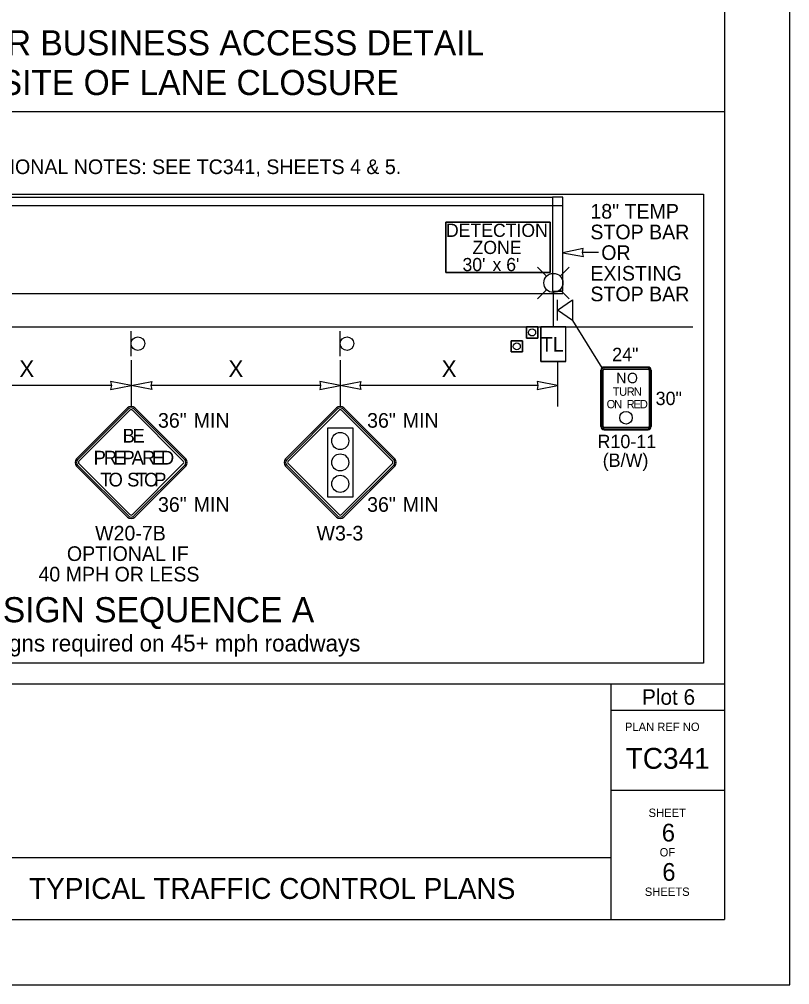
# Model space of a CAD drawing. Extents: x 99977 to 100176, y 99905 to 100011.
# Drawn here: x 100112.379 to 100116.062, y 99999.687 to 100004.304 of the extents above; entities that cross this region are included whole.
import ezdxf

# ---------------------------------------------------------------- set-up
doc = ezdxf.new("R2010")
doc.units = 0
for name, color, linetype in [('Default', 7, 'Continuous'), ('RD_ED_ShoulderPavedEdge', 7, 'Continuous'), ('RD_MK_LineDblYellowCenter', 7, 'Continuous'), ('RD_MK_LineEdgeWhite', 7, 'Continuous'), ('SH_DE_DetailHeading2Text', 7, 'Continuous'), ('SH_GI_GeneralNotesBodyText', 7, 'Continuous'), ('SH_GI_PlotLimits', 7, 'Continuous'), ('SH_GI_SheetBorder', 7, 'Continuous'), ('SH_GI_SheetLocationText', 7, 'Continuous'), ('SH_GI_SheetTextInCells', 7, 'Continuous'), ('SH_GI_TitleBlockText', 7, 'Continuous'), ('TR_SN_ConstructionSigns', 7, 'Continuous'), ('TR_WZ_PortableLightStandard', 7, 'Continuous'), ('TR_WZ_PortableSignMountBlk-Wht', 7, 'Continuous'), ('TR_WZ_Sign', 7, 'Continuous'), ('TR_WZ_TrafficCone', 7, 'Continuous'), ('TR_WZ_WorkZoneDetails', 7, 'Continuous'), ('TR_WZ_WorkZoneTextCurrent', 7, 'Continuous')]:
    doc.layers.add(name, color=color, linetype=linetype)

msp = doc.modelspace()

# ---------------------------------------------------------------- linework, layer by layer
at = {"layer": 'Default'}
for p, q in [((100113.8959, 100002.4462), (100113.6523, 100002.2026)), ((100114.1743, 100002.2026), (100113.9307, 100002.4462)), ((100113.6523, 100002.1678), (100113.8959, 100001.9241)), ((100113.9307, 100001.9241), (100114.1743, 100002.1678))]:
    msp.add_line(p, q, dxfattribs=at)
msp.add_circle((100115.28, 100002.3989), 0.03, dxfattribs=at)
for centre, start, end in [((100113.9133, 100002.4288), 45, 135), ((100113.6697, 100002.1852), 135, 225), ((100114.1569, 100002.1852), 315, 45), ((100113.9133, 100001.9415), 225, 315)]:
    msp.add_arc(centre, 0.0246, start, end, dxfattribs=at)
at = {"layer": 'RD_ED_ShoulderPavedEdge'}
msp.add_line((100110.65, 100002.8334), (100115.6, 100002.8334), dxfattribs=at)
at = {"layer": 'RD_MK_LineDblYellowCenter'}
for p, q in [((100110.65, 100003.4534), (100114.9276, 100003.4534)), ((100110.65, 100003.4134), (100114.9776, 100003.4134))]:
    msp.add_line(p, q, dxfattribs=at)
at = {"layer": 'RD_MK_LineEdgeWhite'}
msp.add_line((100110.65, 100002.9934), (100114.9776, 100002.9934), dxfattribs=at)
at = {"layer": 'SH_GI_PlotLimits'}
msp.add_lwpolyline([(100099.0625, 99999.6875), (100116.0625, 99999.6875), (100116.0625, 100010.6875), (100099.0625, 100010.6875)], close=True, dxfattribs=at)
at = {"layer": 'SH_GI_SheetBorder'}
for p, q in [((100115.75, 100010.375), (100115.75, 100000)), ((100100, 100001.1259), (100115.75, 100001.1259)), ((100115.2079, 100001.1259), (100115.2079, 100000)), ((100115.2079, 100001.0008), (100115.75, 100001.0008)), ((100115.2079, 100000.6176), (100115.75, 100000.6176)), ((100112.2055, 100000.2955), (100115.2079, 100000.2955)), ((100100, 100000), (100115.75, 100000))]:
    msp.add_line(p, q, dxfattribs=at)
at = {"layer": 'TR_SN_ConstructionSigns'}
for p, q in [((100115.16, 100002.6264), (100115.16, 100002.3564)), ((100115.16, 100002.3564), (100115.16, 100002.6264)), ((100115.16, 100002.6264), (100115.16, 100002.3564)), ((100115.16, 100002.3564), (100115.16, 100002.6264)), ((100115.1637, 100002.6264), (100115.1637, 100002.3564)), ((100115.17, 100002.3564), (100115.17, 100002.6264)), ((100115.385, 100002.6414), (100115.175, 100002.6414)), ((100115.175, 100002.6414), (100115.385, 100002.6414)), ((100115.385, 100002.6414), (100115.175, 100002.6414)), ((100115.175, 100002.6414), (100115.385, 100002.6414)), ((100115.385, 100002.6376), (100115.175, 100002.6376)), ((100115.175, 100002.6314), (100115.385, 100002.6314)), ((100115.39, 100002.6264), (100115.39, 100002.3564)), ((100115.3962, 100002.3564), (100115.3962, 100002.6264)), ((100115.4, 100002.3564), (100115.4, 100002.6264)), ((100115.4, 100002.6264), (100115.4, 100002.3564)), ((100115.4, 100002.3564), (100115.4, 100002.6264)), ((100115.4, 100002.6264), (100115.4, 100002.3564)), ((100112.8959, 100002.4462), (100112.6523, 100002.2026)), ((100112.6523, 100002.2026), (100112.8959, 100002.4462)), ((100112.9007, 100002.4413), (100112.6571, 100002.1977)), ((100113.1695, 100002.1977), (100112.9258, 100002.4413)), ((100113.1743, 100002.2026), (100112.9307, 100002.4462)), ((100112.9307, 100002.4462), (100113.1743, 100002.2026)), ((100113.6523, 100002.2026), (100113.8959, 100002.4462)), ((100113.9007, 100002.4413), (100113.6571, 100002.1977)), ((100114.1695, 100002.1977), (100113.9258, 100002.4413)), ((100113.9307, 100002.4462), (100114.1743, 100002.2026)), ((100112.6639, 100002.191), (100112.9075, 100002.4346)), ((100112.9191, 100002.4346), (100113.1627, 100002.191)), ((100113.6639, 100002.191), (100113.9075, 100002.4346)), ((100113.9191, 100002.4346), (100114.1627, 100002.191)), ((100113.9748, 100002.3492), (100113.8518, 100002.3492)), ((100113.8518, 100002.3492), (100113.8518, 100002.0211)), ((100113.9748, 100002.0211), (100113.9748, 100002.3492)), ((100115.385, 100002.3514), (100115.175, 100002.3514)), ((100115.175, 100002.3451), (100115.385, 100002.3451)), ((100115.175, 100002.3414), (100115.385, 100002.3414)), ((100115.385, 100002.3414), (100115.175, 100002.3414)), ((100115.175, 100002.3414), (100115.385, 100002.3414)), ((100115.385, 100002.3414), (100115.175, 100002.3414)), ((100112.6523, 100002.1678), (100112.8959, 100001.9241)), ((100112.8959, 100001.9241), (100112.6523, 100002.1678)), ((100112.6571, 100002.1726), (100112.9007, 100001.929)), ((100112.9075, 100001.9357), (100112.6639, 100002.1794)), ((100113.1627, 100002.1794), (100112.9191, 100001.9357)), ((100112.9258, 100001.929), (100113.1695, 100002.1726)), ((100112.9307, 100001.9241), (100113.1743, 100002.1678)), ((100113.1743, 100002.1678), (100112.9307, 100001.9241)), ((100113.8959, 100001.9241), (100113.6523, 100002.1678)), ((100113.6571, 100002.1726), (100113.9007, 100001.929)), ((100113.9075, 100001.9357), (100113.6639, 100002.1794)), ((100114.1627, 100002.1794), (100113.9191, 100001.9357)), ((100113.9258, 100001.929), (100114.1695, 100002.1726)), ((100114.1743, 100002.1678), (100113.9307, 100001.9241)), ((100113.8518, 100002.0211), (100113.9748, 100002.0211))]:
    msp.add_line(p, q, dxfattribs=at)
for centre in [(100113.9133, 100002.2877), (100113.9133, 100002.2877), (100113.9133, 100002.1852), (100113.9133, 100002.1852), (100113.9133, 100002.0826), (100113.9133, 100002.0826)]:
    msp.add_circle(centre, 0.041, dxfattribs=at)
for centre, radius, start, end in [((100115.175, 100002.6264), 0.015, 90, 180), ((100115.175, 100002.6264), 0.015, 90, 180), ((100115.175, 100002.6264), 0.015, 90, 180), ((100115.175, 100002.6264), 0.015, 90, 180), ((100115.175, 100002.6264), 0.0112, 90, 180), ((100115.175, 100002.6264), 0.005, 90, 180), ((100115.385, 100002.6264), 0.015, 0, 90), ((100115.385, 100002.6264), 0.015, 0, 90), ((100115.385, 100002.6264), 0.015, 0, 90), ((100115.385, 100002.6264), 0.015, 0, 90), ((100115.385, 100002.6264), 0.0112, 0, 90), ((100115.385, 100002.6264), 0.005, 0, 90), ((100112.9133, 100002.4288), 0.0246, 45, 135), ((100112.9133, 100002.4288), 0.0246, 45, 135), ((100112.9133, 100002.4288), 0.0178, 45, 135), ((100113.9133, 100002.4288), 0.0246, 45, 135), ((100113.9133, 100002.4288), 0.0178, 45, 135), ((100112.9133, 100002.4288), 0.0082, 45, 135), ((100113.9133, 100002.4288), 0.0082, 45, 135), ((100115.175, 100002.3564), 0.015, 180, 270), ((100115.175, 100002.3564), 0.015, 180, 270), ((100115.175, 100002.3564), 0.015, 180, 270), ((100115.175, 100002.3564), 0.015, 180, 270), ((100115.175, 100002.3564), 0.0112, 180, 270), ((100115.175, 100002.3564), 0.005, 180, 270), ((100115.385, 100002.3564), 0.015, 270, 0), ((100115.385, 100002.3564), 0.015, 270, 0), ((100115.385, 100002.3564), 0.015, 270, 0), ((100115.385, 100002.3564), 0.0112, 270, 0), ((100115.385, 100002.3564), 0.005, 270, 0), ((100115.385, 100002.3564), 0.015, 270, 0), ((100112.6697, 100002.1852), 0.0246, 135, 225), ((100112.6697, 100002.1852), 0.0246, 135, 225), ((100112.6697, 100002.1852), 0.0178, 135, 225), ((100112.6697, 100002.1852), 0.0082, 135, 225), ((100113.1569, 100002.1852), 0.0082, 315, 45), ((100113.1569, 100002.1852), 0.0178, 315, 45), ((100113.1569, 100002.1852), 0.0246, 315, 45), ((100113.1569, 100002.1852), 0.0246, 315, 45), ((100113.6697, 100002.1852), 0.0246, 135, 225), ((100113.6697, 100002.1852), 0.0178, 135, 225), ((100113.6697, 100002.1852), 0.0082, 135, 225), ((100114.1569, 100002.1852), 0.0082, 315, 45), ((100114.1569, 100002.1852), 0.0178, 315, 45), ((100114.1569, 100002.1852), 0.0246, 315, 45), ((100112.9133, 100001.9415), 0.0082, 225, 315), ((100113.9133, 100001.9415), 0.0082, 225, 315), ((100112.9133, 100001.9415), 0.0246, 225, 315), ((100112.9133, 100001.9415), 0.0246, 225, 315), ((100112.9133, 100001.9415), 0.0178, 225, 315), ((100113.9133, 100001.9415), 0.0246, 225, 315), ((100113.9133, 100001.9415), 0.0178, 225, 315)]:
    msp.add_arc(centre, radius, start, end, dxfattribs=at)
at = {"layer": 'TR_WZ_PortableLightStandard'}
for p, q in [((100114.9002, 100003.0759), (100114.8571, 100003.119)), ((100114.965, 100003.0759), (100115.0079, 100003.119)), ((100114.9002, 100003.0112), (100114.8571, 100002.9681)), ((100114.9326, 100002.8334), (100114.9326, 100002.9978)), ((100114.965, 100003.0112), (100115.0079, 100002.9681)), ((100114.8726, 100002.6674), (100114.8726, 100002.8334)), ((100114.9926, 100002.8334), (100114.8726, 100002.8334)), ((100114.8726, 100002.8334), (100114.8726, 100002.6674)), ((100114.9926, 100002.6674), (100114.9926, 100002.8334)), ((100114.9926, 100002.6674), (100114.9926, 100002.8334)), ((100114.9926, 100002.6674), (100114.8726, 100002.6674))]:
    msp.add_line(p, q, dxfattribs=at)
for points in [[(100114.9926, 100002.8334), (100114.9326, 100002.8334), (100114.8726, 100002.8334)], [(100114.8726, 100002.6674), (100114.9326, 100002.6674), (100114.9926, 100002.6674)]]:
    msp.add_lwpolyline(points, dxfattribs=at)
msp.add_circle((100114.9325, 100003.0436), 0.0457, dxfattribs=at)
msp.add_circle((100114.9325, 100003.0436), 0.0457, dxfattribs=at)
at = {"layer": 'TR_WZ_PortableSignMountBlk-Wht'}
msp.add_line((100114.9526, 100002.8634), (100114.9526, 100002.9634), dxfattribs=at)
msp.add_lwpolyline([(100114.9526, 100002.9133), (100115.0244, 100002.9634), (100115.0244, 100002.8634)], close=True, dxfattribs=at)
at = {"layer": 'TR_WZ_Sign'}
for p, q in [((100112.9133, 100002.6933), (100112.9133, 100002.8134)), ((100113.9133, 100002.6933), (100113.9133, 100002.8134))]:
    msp.add_line(p, q, dxfattribs=at)
for centre in [(100112.9457, 100002.7534), (100112.9457, 100002.7534), (100113.9457, 100002.7534), (100113.9457, 100002.7534)]:
    msp.add_circle(centre, 0.0324, dxfattribs=at)
at = {"layer": 'TR_WZ_TrafficCone'}
for points in [[(100114.8576, 100002.7801), (100114.8576, 100002.8334), (100114.8042, 100002.8334), (100114.8042, 100002.7801), (100114.8576, 100002.7801)], [(100114.8042, 100002.7801), (100114.8042, 100002.8334), (100114.8576, 100002.8334), (100114.8576, 100002.7801), (100114.8042, 100002.7801)], [(100114.7842, 100002.7134), (100114.7842, 100002.7667), (100114.7309, 100002.7667), (100114.7309, 100002.7134), (100114.7842, 100002.7134)], [(100114.7309, 100002.7134), (100114.7309, 100002.7667), (100114.7842, 100002.7667), (100114.7842, 100002.7134), (100114.7309, 100002.7134)]]:
    msp.add_lwpolyline(points, dxfattribs=at)
for centre in [(100114.8309, 100002.8067), (100114.7576, 100002.7401)]:
    msp.add_circle(centre, 0.0167, dxfattribs=at)
at = {"layer": 'TR_WZ_WorkZoneDetails'}
for p, q in [((100115.75, 100003.862), (100110.5, 100003.862)), ((100115.1475, 100003.1884), (100115.0713, 100003.1884)), ((100115.0244, 100002.8634), (100115.1643, 100002.637)), ((100112.9133, 100002.6734), (100112.9133, 100002.4534)), ((100113.9133, 100002.6734), (100113.9133, 100002.4534)), ((100114.9526, 100002.6674), (100114.9526, 100002.4534)), ((100112.8195, 100002.5534), (100112.007, 100002.5534)), ((100113.8195, 100002.5534), (100113.007, 100002.5534)), ((100114.8588, 100002.5534), (100114.007, 100002.5534))]:
    msp.add_line(p, q, dxfattribs=at)
for points in [[(100114.9276, 100003.0034), (100114.9776, 100003.0034), (100114.9776, 100003.4534), (100114.9276, 100003.4534), (100114.9276, 100003.0034)], [(100114.9276, 100003.0034), (100114.9776, 100003.0034), (100114.9776, 100003.4534), (100114.9276, 100003.4534), (100114.9276, 100003.0034)], [(100114.4176, 100003.3334), (100114.9176, 100003.3334), (100114.9176, 100003.0934), (100114.4176, 100003.0934), (100114.4176, 100003.3334)], [(100114.4176, 100003.0934), (100114.9176, 100003.0934), (100114.9176, 100003.3334), (100114.4176, 100003.3334), (100114.4176, 100003.0934)]]:
    msp.add_lwpolyline(points, dxfattribs=at)
for points in [[(100114.9776, 100003.1876), (100115.076, 100003.1692), (100115.0713, 100003.1884), (100115.0757, 100003.2077)], [(100112.9133, 100002.5534), (100112.815, 100002.5727), (100112.8195, 100002.5534), (100112.815, 100002.5341)], [(100112.9133, 100002.5534), (100113.0116, 100002.5727), (100113.007, 100002.5534), (100113.0116, 100002.5341)], [(100113.9133, 100002.5534), (100113.815, 100002.5727), (100113.8195, 100002.5534), (100113.815, 100002.5341)], [(100113.9133, 100002.5534), (100114.0116, 100002.5727), (100114.007, 100002.5534), (100114.0116, 100002.5341)], [(100114.9526, 100002.5534), (100114.8543, 100002.5727), (100114.8588, 100002.5534), (100114.8543, 100002.5341)]]:
    msp.add_lwpolyline(points, close=True, dxfattribs=at)
at = {"layer": 'TR_WZ_WorkZoneTextCurrent'}
msp.add_lwpolyline([(100110.6, 100003.4685), (100115.65, 100003.4685), (100115.65, 100001.2259), (100110.6, 100001.2259)], close=True, dxfattribs=at)

# ---------------------------------------------------------------- texts
at = {"layer": 'Default'}
for s, height, p in [('N', 0.05, (100115.2331, 100002.5639)), ('O', 0.05, (100115.2848, 100002.5639)), ('T', 0.04, (100115.2159, 100002.5039)), ('U', 0.04, (100115.2465, 100002.5039)), ('R', 0.04, (100115.283, 100002.5039)), ('N', 0.04, (100115.3169, 100002.5039)), ('O', 0.04, (100115.187, 100002.4439)), ('N', 0.04, (100115.2226, 100002.4439)), ('R', 0.04, (100115.2826, 100002.4439)), ('E', 0.04, (100115.3154, 100002.4439)), ('D', 0.04, (100115.3457, 100002.4439))]:
    msp.add_text(s, height=height, dxfattribs=at).set_placement(p)
at = {"layer": 'SH_DE_DetailHeading2Text'}
for s, p in [('DRIVEWAY OR BUSINESS ACCESS DETAIL', (100111.2936, 100004.132)), ('OPPOSITE OF LANE CLOSURE', (100111.8211, 100003.942)), ('SIGN SEQUENCE A', (100112.2998, 100001.4208))]:
    msp.add_text(s, height=0.12, rotation=360, dxfattribs=at).set_placement(p)
at = {"layer": 'SH_GI_GeneralNotesBodyText'}
msp.add_text('20. FOR LEGEND, TABLES, AND ADDITIONAL NOTES: SEE TC341, SHEETS 4 & 5.', height=0.07, rotation=360, dxfattribs=at).set_placement((100110.6, 100003.5642))
at = {"layer": 'SH_GI_SheetBorder'}
msp.add_text('PLAN REF NO', height=0.040032, dxfattribs=at).set_placement((100115.2747, 100000.9008))
at = {"layer": 'SH_GI_SheetLocationText'}
msp.add_text('Plot 6', height=0.07425, dxfattribs=at).set_placement((100115.3564, 100001.0262))
at = {"layer": 'SH_GI_SheetTextInCells'}
for s, p in [('SHEET', (100115.3877, 100000.4896)), ('OF', (100115.4406, 100000.3008)), ('SHEETS', (100115.3698, 100000.112))]:
    msp.add_text(s, height=0.04003, dxfattribs=at).set_placement(p)
at = {"layer": 'SH_GI_TitleBlockText'}
for s, height, p in [('TC341', 0.1, (100115.2784, 100000.72)), ('6', 0.085, (100115.4509, 100000.3723)), ('6', 0.085, (100115.4534, 100000.1843)), ('TYPICAL TRAFFIC CONTROL PLANS', 0.1, (100112.4251, 100000.0977))]:
    msp.add_text(s, height=height, dxfattribs=at).set_placement(p)
at = {"layer": 'TR_SN_ConstructionSigns'}
for s, height, p in [('24"', 0.064, (100115.2135, 100002.6694)), ('30"', 0.064, (100115.4215, 100002.4594)), ('36"', 0.07, (100113.0417, 100002.3512)), ('MIN', 0.07, (100113.2123, 100002.3512)), ('36"', 0.07, (100114.0417, 100002.3512)), ('MIN', 0.07, (100114.2123, 100002.3512)), ('R10-11', 0.064, (100115.1435, 100002.2534)), ('(B/W)', 0.064, (100115.1683, 100002.1638)), ('36"', 0.07, (100113.0417, 100001.9491)), ('MIN', 0.07, (100113.2123, 100001.9491)), ('36"', 0.07, (100114.0417, 100001.9491)), ('MIN', 0.07, (100114.2123, 100001.9491)), ('W20-7B', 0.07, (100112.7409, 100001.8119)), ('W3-3', 0.07, (100113.7997, 100001.8119)), ('OPTIONAL IF', 0.07, (100112.6062, 100001.7139)), ('40 MPH OR LESS', 0.07, (100112.4701, 100001.6159))]:
    msp.add_text(s, height=height, rotation=360, dxfattribs=at).set_placement(p)
for s, p in [('B', (100112.8728, 100002.2801)), ('E', (100112.9203, 100002.2801)), ('P', (100112.734, 100002.1751)), ('R', (100112.7823, 100002.1751)), ('E', (100112.8289, 100002.1751)), ('P', (100112.8722, 100002.1751)), ('A', (100112.9159, 100002.1751)), ('R', (100112.9659, 100002.1751)), ('E', (100113.0125, 100002.1751)), ('D', (100113.0558, 100002.1751)), ('T', (100112.7661, 100002.0701)), ('O', (100112.8055, 100002.0701)), ('S', (100112.8943, 100002.0701)), ('T', (100112.9355, 100002.0701)), ('O', (100112.975, 100002.0701)), ('P', (100113.0237, 100002.0701))]:
    msp.add_text(s, height=0.0656, dxfattribs=at).set_placement(p)
at = {"layer": 'TR_WZ_PortableLightStandard'}
msp.add_text('TL', height=0.07, dxfattribs=at).set_placement((100114.8724, 100002.7154))
at = {"layer": 'TR_WZ_WorkZoneDetails'}
for s, p in [('DETECTION', (100114.4189, 100003.2638)), ('ZONE', (100114.5461, 100003.1819)), ("30'", (100114.4979, 100003.1)), ("x 6'", (100114.6415, 100003.1))]:
    msp.add_text(s, height=0.063, dxfattribs=at).set_placement(p)
at = {"layer": 'TR_WZ_WorkZoneTextCurrent'}
for s, height, p in [('18" TEMP', 0.07, (100115.1094, 100003.351)), ('STOP BAR', 0.07, (100115.1094, 100003.2522)), ('  OR', 0.07, (100115.1094, 100003.1534)), ('EXISTING', 0.07, (100115.1094, 100003.0546)), ('STOP BAR', 0.07, (100115.1094, 100002.9558)), ('48"x48" signs required on 45+ mph roadways', 0.08, (100111.8551, 100001.2808))]:
    msp.add_text(s, height=height, dxfattribs=at).set_placement(p)
for p in [(100112.3786, 100002.5934), (100113.3786, 100002.5934), (100114.3982, 100002.5934)]:
    msp.add_text('X', height=0.08, rotation=360, dxfattribs=at).set_placement(p)

doc.saveas('drawing.dxf')
